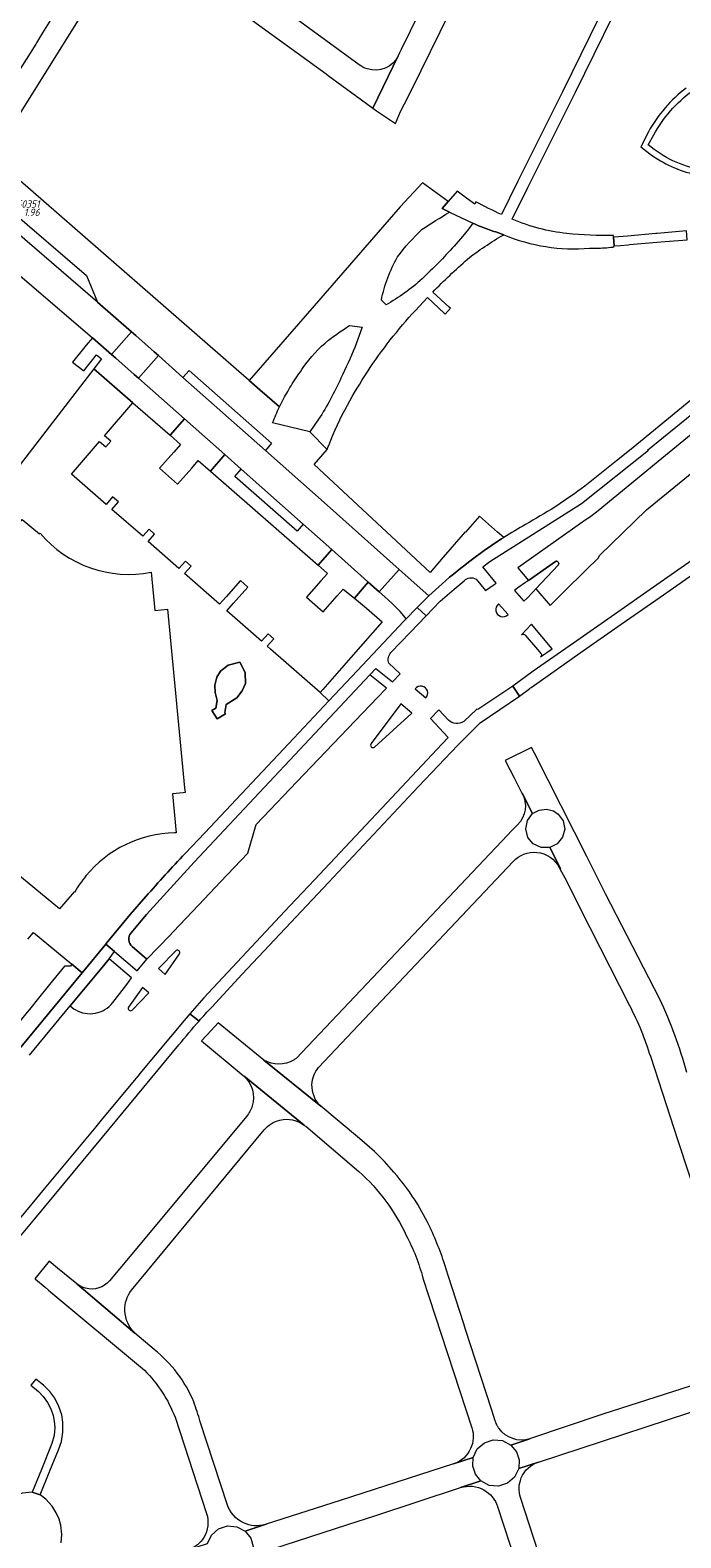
# Model space of a CAD drawing. Extents: x 148869 to 161638, y 453607 to 469810.
# Tile 479 of 656: x 155841 to 155975, y 463579 to 463888. Entities that reach past the tile are written whole.
import ezdxf
from ezdxf.enums import TextEntityAlignment as Align

# ---------------------------------------------------------------- set-up
doc = ezdxf.new("R2010")
doc.units = 0
doc.layers.get('0').update_dxf_attribs({"linetype": 'CONTINUOUS'})
doc.layers.add('B-OI-RI-VWA_PUTDEKSELHOOGTE-T25-niet meenemen', color=252, linetype='CONTINUOUS')
for name, color, linetype, lineweight in [('B-RO-VH-VERHARDING_ASFALT-GV', 251, 'CONTINUOUS', 18), ('B-RO-VH-VERHARDING_STRAATBAKSTEEN-GV', 251, 'CONTINUOUS', 18), ('B-RO-VH-VERHARDING_TEGEL_RUBBER-GV', 251, 'CONTINUOUS', 18)]:
    doc.layers.add(name, color=color, linetype=linetype, lineweight=lineweight)
doc.styles.add('iso15', font='ISO.shx', dxfattribs={"oblique": 15})
doc.styles.add('NLCS-ISO-M750_CURSIEF', font='NLCS-ISO.ttf', dxfattribs={"oblique": 15})

# ---------------------------------------------------------------- blocks, each defined once
blk = doc.blocks.new('ACMAP_ANN_TEMPLATE_puth-dwa')
at = {"color": 0, "linetype": 'ByBlock', "style": 'iso15', "oblique": 15}
blk.add_attdef('puth-dwa', text='', height=1.5, dxfattribs=at).set_placement((2.7, 1), align=Align.RIGHT)
blk = doc.blocks.new('ACMAP_ANN_TEMPLATE_putnr-dwa')
at = {"color": 0, "linetype": 'ByBlock', "style": 'iso15', "oblique": 15}
blk.add_attdef('putnr-dwa', text='', height=1.5, dxfattribs=at).set_placement((2.7, 2.7), align=Align.RIGHT)

msp = doc.modelspace()

# ---------------------------------------------------------------- linework, layer by layer
at = {"layer": 'B-RO-VH-VERHARDING_ASFALT-GV', "flags": 128}
for points in [[(155939.91, 463849.65), (155943.11, 463856.13), (155952.88, 463875.76), (155964.46, 463899.38), (155973.93, 463918.65), (155974.92, 463918.2), (155975.14, 463918.2), (155975.31, 463918.19), (155975.36, 463918.29), (155976.07, 463919.81), (155976.1, 463919.9), (155976.22, 463920.16), (155974.97, 463920.78), (155989.71, 463950.94), (156004.65, 463981.41), (156002.92, 463982.52), (156002.53, 463982.77), (155987.72, 463952.37), (155972.74, 463921.75), (155964.71, 463924.73), (155954.93, 463928.16), (155954.75, 463927.81), (155953.87, 463925.99), (155954.65, 463925.72)], [(155941.39, 463934.12), (155939.6, 463930.48), (155939.26, 463929.79), (155917.1, 463884.47), (155916.77, 463883.8), (155916.48, 463883.22), (155911.29, 463872.48), (155912.04, 463871.93), (155915.95, 463869.31), (155916.95, 463871.78), (155917.74, 463873.35), (155919.2, 463876.13), (155925.08, 463888.16), (155926.5, 463891.05)], [(155954.65, 463925.72), (155957.98, 463924.55), (155964.06, 463922.42), (155971.66, 463919.53), (155963.5, 463902.9), (155950.2, 463875.8), (155940.98, 463857.3), (155937.7, 463850.61)], [(155831.46, 463859.51), (155832.9, 463862.03), (155856.79, 463900.28), (155858.6, 463903.26), (155854.46, 463905.89), (155852.67, 463902.79), (155843.41, 463887.9), (155842.15, 463885.85), (155842, 463885.6), (155840.01, 463882.47), (155839.95, 463882.37), (155827.96, 463863.27)], [(155871.74, 463908.18), (155868.42, 463903.67), (155869.41, 463902.94), (155901.69, 463879.48), (155902.09, 463879.18), (155907.73, 463875.06), (155907.92, 463874.93), (155911.29, 463872.48), (155916.48, 463883.22)], [(155908.44, 463881.38), (155872.42, 463907.68), (155871.74, 463908.18)], [(155819.66, 463862.52), (155799.8, 463879.54), (155783.4, 463893.65), (155779.6, 463888.9), (155799.74, 463871.53), (155824.65, 463850.08), (155837.31, 463839.35), (155853.65, 463825.31), (155857.55, 463821.88), (155861.66, 463826.54), (155854.68, 463832.61), (155832.27, 463851.9)], [(156074.36, 463879.54), (156084.9, 463888.47), (156086.85, 463890.14), (156084.91, 463895.12), (156084.21, 463894.47), (156083.55, 463893.92), (156082.96, 463893.38), (156082.78, 463893.22), (156054.24, 463869), (156041.41, 463858.19), (156011.62, 463833.9), (156000, 463824.42), (155989.55, 463815.86), (155983.81, 463811.24), (155970.64, 463800.48), (155957.53, 463789.75)], [(156068.69, 463887.68), (156008.38, 463838.57), (156000, 463831.74), (155964.33, 463802.44), (155961.33, 463800.01), (155957.55, 463796.98)], [(155957.6, 463780.08), (155957.81, 463780.59), (155967.49, 463789.97), (155981.74, 463801.59), (155987.94, 463806.64), (155989.34, 463807.76), (155990.76, 463808.85), (155992.19, 463809.92), (155993.64, 463810.97), (155995.83, 463812.51), (156016.73, 463826.54), (156034.62, 463838.56), (156036.23, 463839.67), (156037.83, 463840.8), (156039.4, 463841.96), (156040.97, 463843.13), (156042.52, 463844.33), (156085.9, 463878.99), (156087.85, 463876.69), (156088.91, 463877.54), (156091.23, 463879.43), (156087.67, 463888.06), (156085.66, 463886.47), (156075.34, 463878.22)], [(155932.46, 463775.72), (155934.42, 463773.38), (155936.22, 463774.65), (155936.6, 463774.92), (155933.87, 463778.25), (155935.32, 463779.32), (155954.12, 463791.29), (155967.87, 463802.2), (155967.68, 463802.19), (155976.77, 463809.58), (155976.84, 463809.5), (156000, 463828.54), (156009.8, 463836.52), (156069.87, 463885.38)], [(155910.09, 463880.52), (155910.07, 463880.54)], [(155967.89, 463867.62), (155966.32, 463864.53), (155968.18, 463863.06)], [(155967.85, 463864.9), (155968.96, 463866.95)], [(156094.67, 463861.94), (156090.32, 463858.86), (156084.68, 463854.95), (156077.41, 463849.87), (156069.86, 463844.61), (156062.69, 463839.6), (156052.88, 463832.74), (156040.72, 463824.24), (156029.3, 463816.26), (156025.64, 463813.7), (156020.57, 463810.16), (156010.36, 463803.03), (155999.53, 463795.46), (155993.56, 463791.29), (155985.23, 463785.46), (155977.58, 463780.12), (155968.91, 463774.06), (155960.9, 463768.46), (155952.46, 463762.56), (155944.23, 463756.8), (155940, 463753.75), (155941.36, 463751.7)], [(155943.78, 463753.47), (155945.64, 463754.8), (155953.87, 463760.56), (155962.31, 463766.45), (155970.31, 463772.05), (155978.98, 463778.11), (155986.64, 463783.45), (155994.96, 463789.28), (156000.93, 463793.46), (156011.76, 463801.02), (156021.98, 463808.15), (156027.04, 463811.69), (156030.7, 463814.25), (156042.12, 463822.23), (156054.28, 463830.73), (156064.09, 463837.59), (156071.26, 463842.6), (156078.81, 463847.86), (156086.08, 463852.93), (156091.72, 463856.85), (156095.05, 463859.19)], [(155932.42, 463853.21), (155932.19, 463852.77), (155930.52, 463853.99), (155928.58, 463855.42), (155926.76, 463853.28), (155925.51, 463851.87), (155926.98, 463851.08), (155926.98, 463851.07), (155931.77, 463848.82)], [(155936.12, 463847.15), (155936.53, 463847.09), (155938.15, 463846.45)], [(155955.78, 463843.68), (155957.15, 463843.7)], [(155960.86, 463844.15), (155960.72, 463845.96), (155960.71, 463846.27)], [(155951.96, 463792.75), (155948.67, 463790.5)], [(155955.12, 463787.96), (155941.03, 463778.07), (155943.21, 463775.44), (155948.76, 463779.36)], [(155934.13, 463781.58), (155931.74, 463779.83)], [(155948.76, 463779.36), (155943.21, 463775.44), (155942.61, 463775.02), (155941.05, 463773.93), (155940.36, 463773.42)], [(155940.36, 463773.42), (155942.27, 463771.17), (155942.93, 463771.78), (155944.22, 463773.15), (155944.72, 463773.71), (155949.35, 463778.62)], [(155949.35, 463778.62), (155944.72, 463773.71), (155947.68, 463770.32), (155950.14, 463772.75), (155955.36, 463777.93), (155957.27, 463779.77), (155957.6, 463780.08)], [(155925.52, 463774.79), (155922.79, 463772.32), (155920.37, 463769.88), (155922.19, 463768.18), (155925.06, 463771.19), (155927.99, 463773.68), (155930.01, 463775.4)], [(155914.98, 463760.67), (155918.95, 463764.79), (155922.19, 463768.18), (155920.37, 463769.88), (155917.98, 463767.45), (155917.52, 463766.95), (155916.7, 463766.09), (155906.92, 463755.75), (155902.23, 463750.76), (155895.02, 463743.09), (155876.74, 463723.65), (155872.68, 463719.35)], [(155939.03, 463768.43), (155937.05, 463770.63)], [(155945.72, 463759.76), (155948.09, 463761.4), (155943.88, 463766.45), (155941.82, 463764.3)], [(155942.55, 463764.23), (155945.09, 463761.25), (155945.83, 463760.38)], [(155861.58, 463703.07), (155863.98, 463705.98), (155864.74, 463706.88), (155874.54, 463717.62), (155910.67, 463756.08), (155911.91, 463757.39), (155915.29, 463754.63), (155916.88, 463756.31), (155914.54, 463758.47)], [(155878.17, 463687.85), (155884.42, 463694.58), (155902.13, 463713.44), (155920.66, 463733.13), (155928.7, 463741.65), (155933.33, 463746.24), (155941.36, 463751.7), (155940, 463753.75), (155936.5, 463751.39), (155932.85, 463748.95), (155932.61, 463749.04), (155929.93, 463746.49)], [(155919.97, 463753.23), (155922.15, 463751.33)], [(155941.36, 463751.7), (155943.51, 463753.28)], [(155926.79, 463746.79), (155924.83, 463748.88), (155923.08, 463747.13), (155926.77, 463743.18), (155925.52, 463741.88), (155912.03, 463727.54), (155910.85, 463726.28), (155899.26, 463713.95), (155898.13, 463712.75)], [(155911.62, 463741.2), (155919.28, 463748.19), (155917.01, 463750.11), (155910.9, 463741.98)], [(155970.19, 463689.48), (155959.09, 463711.08), (155955.24, 463718.75), (155952.69, 463723.77), (155947.28, 463734.45), (155944.49, 463739.97), (155943.88, 463741.16), (155938.48, 463738.48), (155939.39, 463736.66), (155940.28, 463734.92), (155941.88, 463731.79), (155941.94, 463731.79), (155944.09, 463727.56), (155945.41, 463728.3), (155946.92, 463728.49), (155948.39, 463728.11), (155949.34, 463727.48), (155950.34, 463726.08), (155950.67, 463724.39), (155950.24, 463722.71), (155949.15, 463721.37), (155947.6, 463720.61), (155949.8, 463716.28), (155949.7, 463716.23)], [(155947.6, 463720.61), (155945.83, 463720.59), (155944.23, 463721.33), (155943.1, 463722.69), (155942.67, 463724.41), (155943.02, 463726.15), (155944.09, 463727.56), (155941.94, 463731.79), (155941.88, 463731.79)], [(155940.97, 463725.25), (155939.75, 463724), (155938.9, 463723.14), (155895.53, 463677.3)], [(155949.57, 463716.49), (155949.7, 463716.23), (155949.8, 463716.28), (155947.6, 463720.61)], [(155900.1, 463675.42), (155940.1, 463717.73)], [(155949.7, 463716.23), (155950.67, 463714.37), (155955.82, 463704.2), (155964, 463688.14)], [(155864.65, 463710.52), (155861.41, 463706.82), (155856.46, 463700.86), (155856.39, 463700.77), (155858.19, 463699.25), (155862.84, 463695.29), (155864.84, 463697.66)], [(155898.13, 463712.75), (155894.17, 463708.54), (155876.55, 463689.75), (155873.68, 463686.46), (155875.56, 463684.97)], [(155840.71, 463677.93), (155845.86, 463684.16), (155849.11, 463688.06), (155855.93, 463696.32), (155857.11, 463697.77), (155858.19, 463699.25), (155856.39, 463700.77), (155851.53, 463694.89), (155808.54, 463642.87)], [(155864.84, 463697.66), (155861.79, 463700.26)], [(155870.86, 463699.45), (155867.2, 463695.75), (155868.62, 463694.55)], [(155868.62, 463694.55), (155871.52, 463698.75)], [(155861.81, 463687.2), (155865.27, 463690.73), (155863.94, 463691.86), (155861.07, 463687.8)], [(155875.56, 463684.97), (155873.68, 463686.46), (155872.49, 463685.1), (155863.77, 463674.6), (155862.69, 463673.3), (155862.6, 463673.19), (155855.48, 463664.61), (155854.33, 463663.22), (155843.42, 463650.07), (155842.2, 463648.6)], [(155911.58, 463658.17), (155908.5, 463660.82), (155900.57, 463667.46), (155888.86, 463676.94), (155879.51, 463684.58), (155878.04, 463683.01), (155876.08, 463680.9), (155884.65, 463673.8), (155884.8, 463673.67), (155897.16, 463663.59)], [(155842.2, 463648.6), (155836.7, 463641.97), (155838.73, 463640.63), (155841.82, 463644.35), (155855.72, 463661.11), (155871.43, 463680.05)], [(155888.86, 463676.94), (155900.57, 463667.46)], [(155968.27, 463677.72), (155973.92, 463660.4), (155987.43, 463619.59)], [(155897.16, 463663.59), (155884.8, 463673.67)], [(155885.35, 463665.42), (155859.26, 463634.12), (155857.18, 463631.62)], [(155861.67, 463629.68), (155888.93, 463662.6)], [(155897.47, 463663.35), (155908.4, 463654.06)], [(155922.5, 463643.66), (155920.48, 463647.28)], [(155866.33, 463617.48), (155862.4, 463620.88), (155850.44, 463631.02), (155846.48, 463634.18), (155844.75, 463635.64), (155841.79, 463632.05), (155841.95, 463631.92), (155843.92, 463630.29), (155844.65, 463629.68), (155845.08, 463629.31), (155864.35, 463613.23)], [(155929.94, 463622.8), (155926.73, 463632.68), (155926.4, 463633.78), (155926.04, 463634.92)], [(155850.44, 463631.02), (155862.4, 463620.88)], [(155921.56, 463632.18), (155931.6, 463601.44)], [(155936.42, 463602.84), (155935.64, 463605.22), (155930.31, 463621.64), (155929.94, 463622.8)], [(155983.73, 463612.32), (155958.53, 463604.23), (155943.64, 463599.2), (155943.54, 463599.17)], [(155943.54, 463599.17), (155939.64, 463597.88), (155940.76, 463596.52), (155941.32, 463594.83), (155941.22, 463593.06), (155945.26, 463594.38), (155945.27, 463594.39), (155984.92, 463607.4)], [(155870.62, 463603.58), (155877.1, 463583.83)], [(155881.32, 463585.71), (155875.79, 463602.68)], [(155927.86, 463594.02), (155931.89, 463595.35), (155932.72, 463597.09), (155934.17, 463598.37), (155936.01, 463598.97), (155937.93, 463598.8), (155939.64, 463597.88), (155943.54, 463599.17)], [(155889.15, 463581.54), (155885.02, 463580.18), (155886.17, 463578.77), (155886.7, 463577.03), (155886.55, 463575.21), (155890.36, 463576.46), (155890.53, 463576.51), (155906.15, 463581.58), (155911.7, 463583.38), (155929.27, 463589.14), (155929.29, 463589.15), (155933.48, 463590.52), (155932.35, 463591.89), (155931.8, 463593.57), (155931.89, 463595.35), (155927.86, 463594.02), (155927.81, 463594.01), (155904.56, 463586.5), (155889.38, 463581.61)], [(155945.26, 463594.38), (155941.22, 463593.06), (155940.39, 463591.32), (155938.94, 463590.04), (155937.1, 463589.43), (155935.18, 463589.61), (155933.48, 463590.52), (155929.29, 463589.15)], [(155847.25, 463577.78), (155847.37, 463579.51), (155847.17, 463581.4), (155846.83, 463582.63), (155846.24, 463583.97), (155845.4, 463585.32), (155844.11, 463586.78), (155842.93, 463587.68), (155841.27, 463588.24), (155839.31, 463588.03), (155837.18, 463587.28), (155835.76, 463586.5), (155833.85, 463584.72), (155831.1, 463581.41), (155830.2, 463579.92), (155831.88, 463578.56)], [(155974.54, 463485.85), (155941.59, 463587.1)], [(155936.88, 463585.29), (155951.11, 463541.82), (155964.7, 463500), (155970.27, 463482.84)], [(155873.45, 463576.41), (155877.27, 463577.65), (155878.1, 463579.4), (155879.55, 463580.67), (155881.39, 463581.28), (155883.32, 463581.1), (155885.02, 463580.18)], [(155885.02, 463580.18), (155889.15, 463581.54)], [(155889.28, 463581.58), (155889.15, 463581.54)]]:
    msp.add_lwpolyline(points, dxfattribs=at)
at = {"layer": 'B-RO-VH-VERHARDING_ASFALT-GV'}
for points in [[(155910.07, 463880.54, -0.08045), (155908.44, 463881.38)], [(155916.48, 463883.22, -0.37477), (155910.09, 463880.52)], [(155975.65, 463876.59, 0.104575), (155967.89, 463867.62)], [(155968.96, 463866.95, -0.109152), (155976.85, 463875.97)], [(155978.61, 463859.81, -0.128606), (155967.85, 463864.9)], [(155968.18, 463863.06, 0.100129), (155977.47, 463858.82)], [(155937.7, 463850.61, -0.015106), (155932.42, 463853.21)], [(155931.77, 463848.82, 0.011762), (155936.12, 463847.15)], [(155951.14, 463846.72, -0.074469), (155939.91, 463849.65)], [(155960.71, 463846.27, -0.027277), (155951.14, 463846.72)], [(155938.15, 463846.45, 0.119222), (155955.78, 463843.68)], [(155957.15, 463843.7, 0.020881), (155960.55, 463843.92)], [(155960.55, 463843.92, 0.38068), (155960.86, 463844.15)], [(155957.55, 463796.98, -0.013542), (155951.96, 463792.75)], [(155948.67, 463790.5, -0.005043), (155942.64, 463786.93)], [(155957.53, 463789.75, -0.022412), (155955.12, 463787.96)], [(155942.64, 463786.93, 0.015023), (155938.2, 463784.31)], [(155938.2, 463784.31, 0.013884), (155934.13, 463781.58)], [(155931.74, 463779.83, 0.021313), (155925.52, 463774.79)], [(155949.35, 463778.62, 0.7592), (155948.76, 463779.36)], [(155948.76, 463779.36, -0.7592), (155949.35, 463778.62)], [(155930.01, 463775.4, -0.350589), (155932.46, 463775.72)], [(155937.05, 463770.63, 1.043503), (155939.03, 463768.43)], [(155941.82, 463764.3, -0.434565), (155942.55, 463764.23)], [(155914.54, 463758.47, -0.267273), (155914.98, 463760.67)], [(155945.83, 463760.38, -0.366012), (155945.72, 463759.76)], [(155922.15, 463751.33, 1.044568), (155919.97, 463753.23)], [(155943.51, 463753.28, -0.014171), (155943.78, 463753.47)], [(155929.93, 463746.49, -0.366798), (155926.79, 463746.79)], [(155910.9, 463741.98, 0.825346), (155911.62, 463741.2)], [(155941.88, 463731.79, -0.347149), (155940.97, 463725.25)], [(155872.68, 463719.35, 0.012629), (155864.65, 463710.52)], [(155940.1, 463717.73, -0.236964), (155944.96, 463719.6)], [(155944.96, 463719.6, -0.254308), (155949.57, 463716.49)], [(155861.79, 463700.26, -0.397783), (155861.58, 463703.07)], [(155871.52, 463698.75, 0.799722), (155870.86, 463699.45)], [(155975.77, 463674.37, 0.043472), (155970.19, 463689.48)], [(155861.07, 463687.8, 0.821871), (155861.81, 463687.2)], [(155875.56, 463684.97, -0.007276), (155878.17, 463687.85)], [(155964, 463688.14, -0.044422), (155968.27, 463677.72)], [(155871.43, 463680.05, -0.01204), (155875.56, 463684.97)], [(155894.98, 463676.95, -0.266372), (155888.86, 463676.94)], [(155895.53, 463677.3, -0.025738), (155894.98, 463676.95)], [(155884.8, 463673.67, -0.288884), (155886.47, 463667.52)], [(155898.76, 463671.96, -0.162487), (155900.1, 463675.42)], [(155900.57, 463667.46, -0.217604), (155898.76, 463671.96)], [(155886.47, 463667.52, -0.104343), (155885.35, 463665.42)], [(155888.93, 463662.6, -0.162214), (155892.17, 463664.62)], [(155892.17, 463664.62, -0.222213), (155897.16, 463663.59)], [(155897.16, 463663.59, -0.018285), (155897.47, 463663.35)], [(155915.58, 463653.96, 0.026915), (155911.58, 463658.17)], [(155908.4, 463654.06, -0.100402), (155918.12, 463640.95)], [(155920.48, 463647.28, 0.038482), (155915.58, 463653.96)], [(155926.04, 463634.92, 0.035104), (155922.5, 463643.66)], [(155918.12, 463640.95, -0.053427), (155921.56, 463632.18)], [(155852.26, 463630.09, -0.107373), (155850.44, 463631.02)], [(155857.18, 463631.62, -0.289802), (155852.26, 463630.09)], [(155860.32, 463625.47, -0.173482), (155861.67, 463629.68)], [(155862.4, 463620.88, -0.199836), (155860.32, 463625.47)], [(155874.47, 463606.78, 0.128196), (155866.33, 463617.48)], [(155864.35, 463613.23, -0.107984), (155870.62, 463603.58)], [(155875.79, 463602.68, 0.01701), (155874.47, 463606.78)], [(155936.83, 463601.86, -0.048243), (155936.42, 463602.84)], [(155931.6, 463601.44, -0.188757), (155931.35, 463597.15)], [(155937.18, 463601.31, -0.030677), (155936.83, 463601.86)], [(155943.54, 463599.17, -0.327108), (155937.18, 463601.31)], [(155931.35, 463597.15, -0.207849), (155927.86, 463594.02)], [(155941.75, 463591.12, -0.218372), (155945.26, 463594.38)], [(155941.59, 463587.1, -0.181057), (155941.75, 463591.12)], [(155929.29, 463589.15, -0.20856), (155934.09, 463588.66)], [(155934.09, 463588.66, -0.187858), (155936.88, 463585.29)], [(155877.1, 463583.83, -0.218371), (155876.55, 463578.93)], [(155884.68, 463581.91, -0.206766), (155881.32, 463585.71)], [(155889.15, 463581.54, -0.181203), (155884.68, 463581.91)], [(155889.38, 463581.61, -0.048674), (155889.28, 463581.58)], [(155876.55, 463578.93, -0.174302), (155873.45, 463576.41)]]:
    msp.add_lwpolyline(points, format="xyb", dxfattribs=at)
at = {"layer": 'B-RO-VH-VERHARDING_ASFALT-GV', "flags": 128}
for points in [[(155969.64, 463846.74), (155969.37, 463846.72), (155963.59, 463846.2), (155960.87, 463845.97), (155960.72, 463845.96), (155960.86, 463844.15), (155962.17, 463844.27), (155963.69, 463844.41), (155963.97, 463844.43), (155969.57, 463844.9), (155971.34, 463845.05), (155975.83, 463845.44), (155975.71, 463847.24)], [(155861.66, 463826.54), (155857.55, 463821.88), (155858.49, 463821.08), (155862.22, 463817.77), (155863.15, 463816.97), (155867.21, 463821.65), (155866.33, 463822.44), (155862.56, 463825.76)], [(155902.86, 463781.81), (155909.48, 463775.85), (155910.31, 463775.12), (155912.57, 463773.12), (155916.65, 463777.7), (155901.88, 463790.92), (155889.19, 463802.17), (155872.26, 463817.15), (155867.21, 463821.65), (155863.15, 463816.97), (155872.56, 463808.67), (155880.85, 463801.32), (155884.22, 463798.28), (155896.98, 463787.02)], [(155841.27, 463588.24), (155842.93, 463587.68), (155844.91, 463592.56), (155846.69, 463596.93), (155847.3, 463598.64), (155847.58, 463600.52), (155847.55, 463602.61), (155847.34, 463604.06), (155846.78, 463605.79), (155845.91, 463607.51), (155844.92, 463608.9), (155843.63, 463610.18), (155842.06, 463611.42), (155841.89, 463611.2), (155841.74, 463611.11), (155841.76, 463611.09), (155841, 463610.16), (155841, 463610.16), (155842.56, 463608.86), (155843.56, 463607.86), (155844.42, 463606.64), (155845.11, 463605.31), (155845.59, 463603.95), (155845.8, 463602.77), (155845.93, 463601.5), (155845.78, 463599.86), (155845.34, 463598.18), (155843.18, 463592.86)]]:
    msp.add_lwpolyline(points, close=True, dxfattribs=at)
at = {"layer": 'B-RO-VH-VERHARDING_STRAATBAKSTEEN-GV', "flags": 128}
for points in [[(155892.08, 463811.09), (155888.07, 463814.59), (155885.85, 463816.52), (155838.25, 463858.04), (155836.95, 463859.18), (155834.53, 463860.96), (155832.9, 463862.03)], [(155926.98, 463851.08), (155925.51, 463851.87), (155926.76, 463853.28), (155921.43, 463857.09), (155916.88, 463852.22), (155899.18, 463831.86)], [(155832.27, 463851.9), (155836.36, 463851.92), (155852.45, 463838.09), (155854.68, 463832.61), (155861.66, 463826.54), (155862.56, 463825.76), (155866.33, 463822.44), (155867.21, 463821.65), (155872.26, 463817.15), (155873.55, 463818.61), (155890.46, 463803.63), (155889.19, 463802.17), (155901.88, 463790.92), (155916.65, 463777.7), (155922.79, 463772.32), (155925.52, 463774.79)], [(155931.77, 463848.82), (155930.89, 463847.59), (155929.68, 463846.07), (155927.95, 463844.12)], [(155938.15, 463846.45), (155936.53, 463847.09), (155936.12, 463847.15)], [(155920, 463830.92), (155922.47, 463833.55), (155925.89, 463830.37), (155926.13, 463830.14), (155927.2, 463831.36), (155926.95, 463831.59), (155923.56, 463834.69)], [(155899.18, 463831.86), (155885.85, 463816.52), (155888.07, 463814.59), (155892.08, 463811.09)], [(155913.97, 463832.08), (155913.01, 463833.05)], [(155906.5, 463827.81), (155909.1, 463827.47), (155907.56, 463823.32)], [(155865.3, 463786.02), (155863.99, 463784.54), (155857.62, 463790.02), (155858.98, 463791.6), (155857.8, 463792.61), (155856.45, 463791.05), (155849.34, 463797.27), (155855.14, 463803.99), (155856.43, 463802.89), (155857.45, 463804.08), (155856.15, 463805.18), (155861.97, 463811.93), (155853.95, 463818.92), (155803.67, 463753.76)], [(155938.2, 463784.31), (155936.87, 463785.4), (155933.19, 463788.65), (155930.33, 463785.37), (155930.26, 463785.43), (155925.71, 463780.21), (155923.01, 463777.1), (155899.21, 463799.27), (155901.87, 463802.32), (155898.29, 463805.98), (155890.68, 463807.82)], [(155900.12, 463808.55), (155898.29, 463805.98), (155901.87, 463802.32)], [(155849.99, 463711.43), (155849.88, 463711.53), (155846.89, 463707.98), (155809.8, 463738.55), (155809.05, 463739.17), (155805.92, 463741.72), (155805.43, 463746.98), (155808.01, 463750.11), (155808.63, 463750.86), (155839.2, 463787.97), (155842.8, 463785.02), (155842.91, 463785.15)], [(155872.68, 463719.35), (155876.74, 463723.65), (155895.02, 463743.09), (155902.23, 463750.76), (155900.41, 463752.47), (155890.25, 463761.36), (155889.57, 463761.96), (155890.94, 463763.49), (155889.79, 463764.51), (155888.42, 463762.98), (155881.29, 463769.22), (155882.63, 463770.8), (155885.56, 463774.11), (155884.07, 463775.42), (155881.12, 463772.11), (155879.75, 463770.59), (155872.6, 463776.87), (155873.96, 463778.41), (155872.78, 463779.44), (155871.44, 463777.89), (155865.08, 463783.46), (155866.44, 463784.98), (155865.3, 463786.02)], [(155931.74, 463779.83), (155934.13, 463781.58)], [(155865.75, 463777.18), (155866.5, 463769.28)], [(155917.94, 463767.81), (155916.89, 463769.1), (155915.26, 463770.74), (155913.72, 463772.1), (155912.57, 463773.12), (155910.31, 463775.12), (155907.48, 463771.79), (155909.93, 463769.78), (155913.17, 463766.96), (155906.72, 463759.62), (155901.44, 463753.63), (155900.96, 463753.09), (155900.41, 463752.47), (155902.23, 463750.76), (155906.92, 463755.75), (155916.7, 463766.09), (155917.52, 463766.95), (155917.98, 463767.45)], [(155866.5, 463769.28), (155869.09, 463769.54), (155872.6, 463732.87), (155872.7, 463731.89), (155872.29, 463731.85), (155870.1, 463731.63), (155870.87, 463723.65), (155870.51, 463723.64)], [(155861.79, 463700.26), (155864.84, 463697.66), (155869.57, 463702.54), (155870.27, 463703.26), (155875.5, 463708.81), (155879.99, 463713.56), (155885.56, 463719.46), (155887.31, 463725.35), (155897.09, 463735.61), (155909.13, 463748.17), (155913.85, 463753.1), (155914.05, 463753.31), (155910.67, 463756.08), (155874.54, 463717.62), (155864.74, 463706.88), (155863.98, 463705.98), (155861.58, 463703.07)], [(155840.41, 463701.75), (155841.57, 463703.14), (155849.44, 463696.62), (155851.53, 463694.89), (155856.39, 463700.77), (155856.46, 463700.86), (155861.41, 463706.82), (155864.65, 463710.52)], [(155857.11, 463697.77), (155855.93, 463696.32), (155849.11, 463688.06), (155849.92, 463687.42), (155850.1, 463687.31)], [(155857.86, 463688.77), (155860.69, 463692.49), (155861.69, 463693.87), (155857.11, 463697.77)]]:
    msp.add_lwpolyline(points, dxfattribs=at)
at = {"layer": 'B-RO-VH-VERHARDING_STRAATBAKSTEEN-GV'}
for points in [[(155921.41, 463847.58, -0.016291), (155926.98, 463851.08)], [(155916.36, 463841.91, -0.051083), (155921.41, 463847.58)], [(155936.12, 463847.15, -0.011762), (155931.77, 463848.82)], [(155927.95, 463844.12, -0.020018), (155921.37, 463837.41)], [(155930.71, 463841.41, -0.033201), (155934.25, 463844.01)], [(155934.25, 463844.01, -0.027411), (155938.15, 463846.45)], [(155913.01, 463833.05, -0.080528), (155916.36, 463841.91)], [(155923.56, 463834.69, -0.020135), (155930.71, 463841.41)], [(155921.37, 463837.41, -0.063407), (155913.97, 463832.08)], [(155914.85, 463824.85, -0.018182), (155920, 463830.92)], [(155902.17, 463824.83, -0.02062), (155906.5, 463827.81)], [(155896.95, 463819.16, -0.065857), (155902.17, 463824.83)], [(155907.56, 463823.32, -0.012736), (155904.7, 463817.01)], [(155906.05, 463811.45, -0.041975), (155914.85, 463824.85)], [(155894.7, 463815.81, -0.016553), (155896.95, 463819.16)], [(155892.91, 463812.75, -0.014437), (155894.7, 463815.81)], [(155904.7, 463817.01, -0.036911), (155900.12, 463808.55)], [(155892.08, 463811.09, -0.009139), (155892.91, 463812.75)], [(155890.68, 463807.82, -0.017133), (155892.08, 463811.09)], [(155902.2, 463803.2, -0.038047), (155906.05, 463811.45)], [(155901.87, 463802.32, -0.00473), (155902.2, 463803.2)], [(155842.91, 463785.15, 0.273755), (155865.75, 463777.18)], [(155934.13, 463781.58, -0.013884), (155938.2, 463784.31)], [(155925.52, 463774.79, -0.021313), (155931.74, 463779.83)], [(155917.98, 463767.45, 0.254686), (155917.94, 463767.81)], [(155870.51, 463723.64, 0.216762), (155852.32, 463714.78)], [(155864.65, 463710.52, -0.012629), (155872.68, 463719.35)], [(155852.32, 463714.78, 0.04184), (155849.99, 463711.43)], [(155861.58, 463703.07, 0.397783), (155861.79, 463700.26)], [(155850.1, 463687.31, 0.3766), (155857.86, 463688.77)]]:
    msp.add_lwpolyline(points, format="xyb", dxfattribs=at)
at = {"layer": 'B-RO-VH-VERHARDING_STRAATBAKSTEEN-GV', "flags": 128}
for points in [[(155853.95, 463818.92), (155861.97, 463811.93), (155869.6, 463805.28), (155872.56, 463808.67), (155863.15, 463816.97), (155862.22, 463817.77), (155858.49, 463821.08), (155857.55, 463821.88), (155853.65, 463825.31), (155852.36, 463823.81), (155849.57, 463820.27), (155851.86, 463818.5), (155854.5, 463821.82), (155855.55, 463820.99)], [(155874.05, 463798.55), (155875.39, 463800.11), (155877.89, 463797.93), (155880.85, 463801.32), (155872.56, 463808.67), (155869.6, 463805.28), (155871.75, 463803.4), (155870.35, 463801.83), (155867.43, 463798.49), (155871.12, 463795.25)], [(155877.89, 463797.93), (155900.02, 463778.57), (155902.37, 463781.25), (155902.86, 463781.81), (155896.98, 463787.02), (155895.69, 463785.56), (155882.91, 463796.84), (155884.22, 463798.28), (155880.85, 463801.32)], [(155910.31, 463775.12), (155909.48, 463775.85), (155902.86, 463781.81), (155902.37, 463781.25), (155900.02, 463778.57), (155901.96, 463776.86), (155900.57, 463775.35), (155897.61, 463772.02), (155901.05, 463769.01), (155903.93, 463772.3), (155905.16, 463773.69), (155907.48, 463771.79)], [(155878.2, 463748.72), (155878.99, 463749.25), (155879.25, 463750.81), (155878.89, 463752.46), (155878.82, 463753.97), (155879.2, 463755.61), (155879.98, 463756.84), (155881.55, 463758.09), (155883.91, 463758.66), (155884.45, 463757.75), (155885.04, 463756.45), (155885.08, 463754.26), (155884.41, 463752.76), (155883.33, 463751.38), (155881.1, 463749.98), (155880.89, 463748.37), (155880.99, 463748.09), (155879.29, 463747.04)], [(155851.53, 463694.89), (155849.44, 463696.62), (155849.16, 463696.24), (155847.93, 463696.24), (155844.81, 463692.44), (155842.32, 463689.32), (155841.03, 463687.71), (155840.72, 463687.32), (155840.27, 463686.76), (155837.06, 463682.85), (155805.42, 463644.46), (155777.02, 463609.92), (155779.64, 463607.77), (155808.54, 463642.87)]]:
    msp.add_lwpolyline(points, close=True, dxfattribs=at)
at = {"layer": 'B-RO-VH-VERHARDING_TEGEL_RUBBER-GV', "flags": 128}
msp.add_lwpolyline([(155878.2, 463748.72), (155879.29, 463747.04), (155880.99, 463748.09), (155880.89, 463748.37), (155881.1, 463749.98), (155883.33, 463751.38), (155884.41, 463752.76), (155885.08, 463754.26), (155885.04, 463756.45), (155884.45, 463757.75), (155883.91, 463758.66), (155881.55, 463758.09), (155879.98, 463756.84), (155879.2, 463755.61), (155878.82, 463753.97), (155878.89, 463752.46), (155879.25, 463750.81), (155878.99, 463749.25)], close=True, dxfattribs=at)

# ---------------------------------------------------------------- block references
at = {"layer": 'B-OI-RI-VWA_PUTDEKSELHOOGTE-T25-niet meenemen'}
ref = msp.add_blockref('ACMAP_ANN_TEMPLATE_putnr-dwa', (155840.1, 463849.32), dxfattribs=at)
ref.add_attrib('putnr-dwa', '450351', dxfattribs={"layer": '0', "color": 0, "linetype": 'ByBlock', "height": 1.5, "style": 'NLCS-ISO-M750_CURSIEF', "oblique": 15}).set_placement((155842.8, 463852.02), align=Align.RIGHT)
ref = msp.add_blockref('ACMAP_ANN_TEMPLATE_puth-dwa', (155840.1, 463849.32), dxfattribs=at)
ref.add_attrib('puth-dwa', '1.96', dxfattribs={"layer": '0', "color": 0, "linetype": 'ByBlock', "height": 1.5, "style": 'NLCS-ISO-M750_CURSIEF', "oblique": 15}).set_placement((155842.8, 463850.32), align=Align.RIGHT)

doc.saveas('drawing.dxf')
